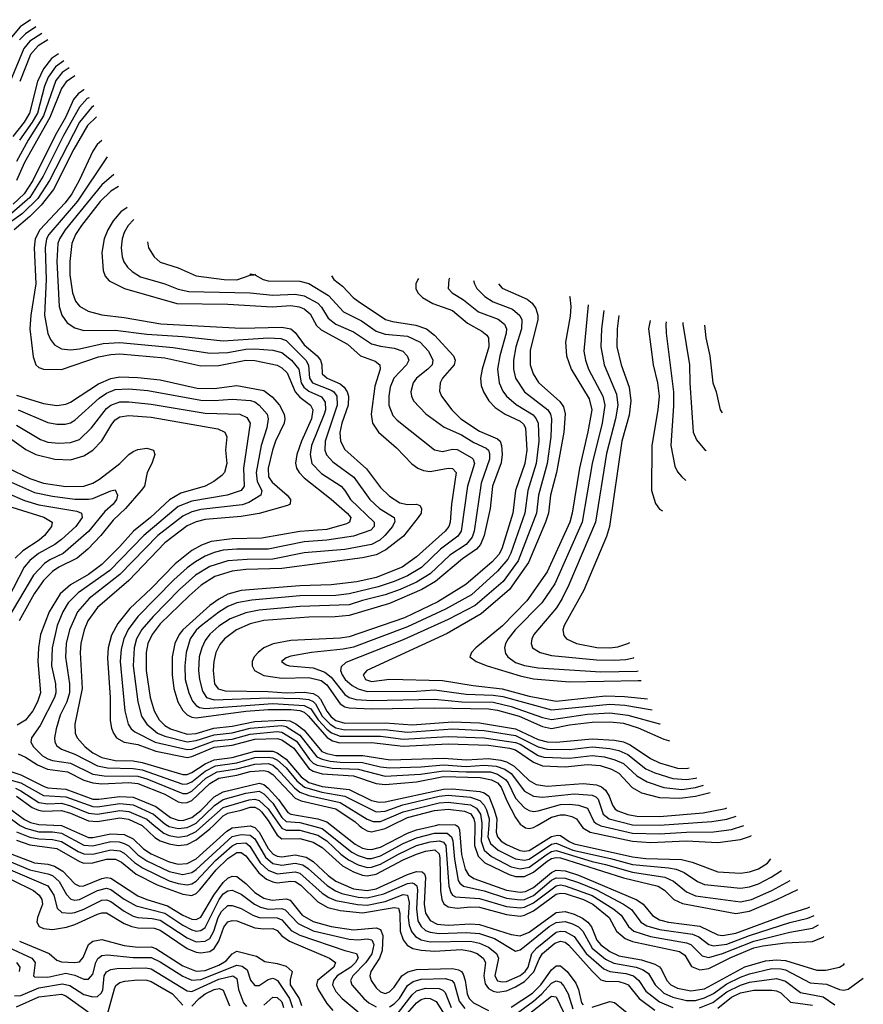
# Model space of a CAD drawing. Header units: inches. Extents: x 501365 to 657855, y 482276 to 547543.
# Tile 903 of 957: x 630905 to 634657, y 509204 to 513586. Entities that reach past the tile are written whole.
import ezdxf

# ---------------------------------------------------------------- set-up
doc = ezdxf.new("R2010")
doc.units = ezdxf.units.IN
doc.header["$MEASUREMENT"] = 0
doc.layers.add('A6530', color=7, linetype='Continuous')
doc.layers.add('A6531', color=7, linetype='Continuous')

msp = doc.modelspace()

# ---------------------------------------------------------------- linework, layer by layer
at = {"layer": 'A6530', "color": 5}
for points, elevation in [([(630907, 510000), (630930, 509987.7), (630990, 509972.2), (631050, 509971.4), (631090, 509964.9), (631190, 509912.6), (631230, 509909.5), (631310, 509928.2), (631346.7, 509926.7), (631370, 509920.2), (631390, 509909.1), (631430, 509869.8), (631470, 509842.8), (631570, 509795.7), (631630, 509781), (631670, 509790), (631690, 509804.2), (631850, 509950.4), (631890, 509959.9), (631930, 509957.2), (631950, 509940.2), (631998.2, 509858.2), (632030, 509831.1), (632070, 509823.2), (632130, 509832.3), (632164.1, 509824.1), (632187.9, 509807.9), (632272, 509732), (632308.9, 509708.9), (632337.8, 509697.8), (632410, 509680.1), (632450, 509677.7), (632524.4, 509695.6), (632630, 509742.3), (632650, 509744.7), (632660.4, 509740.5), (632671, 509731), (632673.9, 509713.9), (632669, 509629), (632675.7, 509575.7), (632690.1, 509550), (632710, 509532.9), (632730, 509524.5), (632770, 509518.7), (632890, 509523.9), (632950, 509519.5), (633016.4, 509496.4), (633110, 509440.7), (633130, 509446.9), (633150, 509460.9), (633259.5, 509550), (633290, 509568.5), (633330, 509572.5), (633362.8, 509562.8), (633389.3, 509549.3), (633409.2, 509530), (633450, 509453.4), (633510, 509404.6), (633547.4, 509387.4), (633646, 509370), (633677.9, 509357.9), (633701, 509341), (633731, 509290), (633770, 509253.9), (633810, 509235.2), (633870, 509220.3), (633910, 509221.4), (633950, 509233.1), (633990, 509252.1), (634050, 509295.6), (634110, 509324.2), (634150, 509339.7), (634250, 509362.9), (634290, 509362.3), (634310, 509357.3), (634419.9, 509300.1), (634493, 509293), (634550.4, 509269.6), (634570, 509266.5), (634590, 509270.7), (634656.6, 509320.2)], 4260), ([(631090.5, 510000), (631210, 509946.3), (631230, 509945.7), (631310, 509963.3), (631370, 509959.8), (631410, 509940.9), (631455.6, 509895.6), (631490, 509873.2), (631570, 509838.6), (631610, 509827.8), (631650, 509830.5), (631690, 509851.8), (631825.4, 509974.6), (631850, 509989.7), (631930, 509998.5), (631950, 509990.3), (631969.7, 509969.7), (632010, 509897.4), (632032.2, 509872.3), (632050, 509862.8), (632070, 509860.6), (632130, 509869.8), (632179, 509859), (632210, 509840), (632276.8, 509776.8), (632310, 509751.8), (632390, 509717.9), (632449.9, 509709.9), (632490, 509717.4), (632630, 509781.2), (632670, 509794.3), (632694.2, 509794.2), (632704.6, 509784.7), (632709.8, 509769.8), (632704.2, 509650), (632709.2, 509610), (632730, 509576.4), (632760.7, 509560.7), (632810, 509555.5), (632910, 509561.6), (632950, 509559.2), (633090, 509514.1), (633130, 509509.2), (633170, 509524.5), (633290, 509612), (633330, 509617.1), (633370, 509605.3), (633407.9, 509587.9), (633431.5, 509570), (633448.3, 509548.3), (633471.6, 509490), (633490, 509468), (633530, 509439.4), (633570, 509420.1), (633670, 509401.3), (633730, 509382.2), (633750.4, 509370.4), (633759.4, 509359.4), (633782.3, 509310), (633800.5, 509290), (633830, 509275.8), (633890, 509264.6), (633950, 509273.6), (634130, 509371), (634222, 509398), (634270, 509401.9), (634310, 509399.3), (634450, 509355.3), (634490, 509356.4), (634550.3, 509369.7), (634570, 509381.9), (634572.6, 509385.5)], 4280), ([(631448.8, 510000), (631450, 509999.4), (631506.4, 509946.4), (631530, 509931.8), (631570, 509917.7), (631610, 509910), (631650, 509914.7), (631690, 509935.4), (631750, 509984.4), (631766, 510000)], 4320), ([(631502.9, 510000), (631545, 509965), (631570, 509955.2), (631610, 509948.5), (631650, 509953.4), (631690, 509973.4), (631719.8, 510000)], 4340), ([(631562, 510000), (631570, 509995.4), (631610, 509986.3), (631650, 509990.2), (631669.2, 510000)], 4360), ([(632023.6, 510000), (632050, 509956.4), (632070, 509940.4), (632150, 509942.5), (632210, 509925.9), (632250, 509902.4), (632340.7, 509820.7), (632390, 509793.1), (632430, 509778.1), (632450, 509775.6), (632490, 509783.5), (632610, 509846.4), (632670, 509872.5), (632710, 509886), (632751, 509891), (632770, 509874), (632773.7, 509853.7), (632776.3, 509710), (632781.7, 509670), (632791.4, 509651.4), (632810, 509638.3), (632850, 509632.2), (632910, 509638.1), (632950, 509635.9), (633070, 509603.2), (633130, 509596.4), (633150, 509600.4), (633190, 509620.1), (633290, 509694.7), (633310, 509699.3), (633330, 509697), (633411.6, 509670), (633453.6, 509650), (633526.4, 509590), (633558.4, 509530), (633597.4, 509497.4), (633630, 509484.1), (633839, 509439), (633862.3, 509422.3), (633892.5, 509372.5), (633930, 509358.1), (633970, 509363.6), (634067.7, 509412.3), (634170, 509455.1), (634210, 509464.6), (634310, 509477.3), (634430, 509483), (634477.5, 509502.5), (634481.4, 509506.1)], 4320), ([(632061.6, 510000), (632070, 509987.9), (632090, 509978.5), (632150, 509978.7), (632230, 509957), (632270, 509930.9), (632332.8, 509872.8), (632367.1, 509847.1), (632410, 509824.5), (632450, 509813.4), (632470, 509814.4), (632510, 509827.2), (632590, 509872.7), (632670, 509910.4), (632730, 509926.8), (632771.9, 509931.9), (632790, 509925.1), (632799.6, 509910), (632813.3, 509730), (632821.8, 509701.8), (632829.5, 509689.5), (632842.4, 509682.4), (632950, 509674.7), (633070, 509639.8), (633130, 509633.7), (633150, 509636.8), (633190, 509655), (633290, 509731.9), (633310, 509735.1), (633330, 509731.9), (633450, 509688.8), (633547.6, 509627.6), (633580.1, 509600.1), (633611.6, 509550), (633635.7, 509530), (633710, 509505.2), (633870, 509478.2), (633890, 509469.7), (633939.5, 509419.5), (633970, 509412.6), (634030, 509430.6), (634170, 509485.7), (634330, 509524.9), (634430, 509542.6), (634457.4, 509557.9)], 4340), ([(632201.1, 510000), (632250, 509987), (632381.7, 509881.7), (632410, 509865.7), (632450, 509853.5), (632470, 509853), (632510, 509864.6), (632610, 509919.3), (632670, 509945.2), (632750, 509965.6), (632806.2, 509966.2), (632825.7, 509950), (632831.5, 509931.5), (632839, 509850), (632854.9, 509754.9), (632862.5, 509742.5), (632879, 509730), (632970, 509708.7), (633070, 509675.9), (633130, 509668.5), (633150, 509671), (633190, 509688.7), (633270, 509756.5), (633290, 509767), (633330, 509765.6), (633390, 509746.7), (633470, 509713), (633590.5, 509650), (633626.1, 509626.1), (633667.8, 509570), (633693.4, 509553.4), (633750, 509536.4), (633896.3, 509516.3), (633924.9, 509504.9), (633969.8, 509469.8), (633990, 509463.7), (634050, 509471.7), (634150, 509509.9), (634330, 509567.5), (634410, 509587), (634438.4, 509599)], 4360), ([(632290.7, 510000), (632396.7, 509916.7), (632430, 509899.4), (632450, 509894.4), (632470, 509893.2), (632510, 509903.2), (632630, 509965.6), (632670, 509980), (632753.5, 510000)], 4380), ([(632415, 510000), (632430, 509987.4), (632450, 509975.7), (632470, 509971.8), (632530, 509987.1), (632556.9, 510000)], 4420), ([(632847.9, 510000), (632855.3, 509995.3), (632860.9, 509980.9), (632869.1, 509870), (632885.4, 509805.4), (632900.7, 509780.7), (632924.6, 509764.6), (633070, 509711.8), (633130, 509703), (633153.8, 509706.2), (633190, 509723.4), (633270, 509791.2), (633290, 509800.3), (633330, 509797.7), (633390, 509779.4), (633649.2, 509669.2), (633677.8, 509650), (633718.7, 509598.7), (633750, 509580.2), (633790, 509569.6), (633930, 509551.3), (634010, 509513), (634030, 509509.6), (634090, 509520.2), (634310, 509602), (634410, 509633.5), (634418.7, 509637.7)], 4380), ([(632928.2, 510000), (632926.9, 509910), (632943.1, 509863.1), (632973.9, 509833.9), (633081, 509781), (633110, 509772.9), (633150, 509772.6), (633190, 509791.7), (633250, 509841.7), (633270, 509852.9), (633290, 509857.8), (633310, 509856.2), (633590, 509766.6), (633744.1, 509730), (633772.5, 509712.5), (633813.3, 509670), (633851.9, 509651.9), (634090, 509607.5), (634150, 509618.5), (634271.9, 509670), (634366, 509714.5)], 4420), ([(632959.9, 510000), (632956.4, 509930), (632970.5, 509890.5), (633002.5, 509862.5), (633090, 509815.7), (633130, 509806.7), (633170, 509814.2), (633250, 509872.3), (633270, 509884.6), (633290, 509888.2), (633450, 509839.6), (633510, 509826.9), (633630, 509791.8), (633774.2, 509770), (633812.6, 509752.6), (633870, 509704.2), (633910, 509686.3), (634110, 509660.3), (634159.8, 509670), (634249.8, 509710.2), (634331.9, 509755.6)], 4440), ([(632990.5, 510000), (632986.2, 509950), (632999.2, 509919.2), (633032.8, 509890), (633110, 509850.7), (633150, 509845.4), (633170, 509849.9), (633270, 509917.1), (633290, 509921.6), (633364.9, 509890), (633532.9, 509852.9), (633630, 509826.4), (633790, 509811.9), (633824.7, 509804.7), (633859.8, 509790), (633918.8, 509750), (633950, 509736.5), (634110, 509721), (634150, 509726.3), (634190, 509740.7), (634247.1, 509770), (634292.6, 509799.2)], 4460), ([(633025.6, 510000), (633024, 509970), (633029.1, 509949.1), (633046.7, 509930), (633070, 509915.2), (633129.2, 509889.2), (633150, 509886.2), (633170, 509889.2), (633270, 509950.4), (633297, 509957), (633310, 509955.5), (633347.9, 509927.9), (633370, 509918.7), (633630, 509860.9), (633690, 509853.5), (633848.4, 509848.4), (633895.9, 509835.9), (634010, 509793.3), (634110, 509786.9), (634150, 509793.9), (634190, 509807.4), (634230, 509832.2), (634245.7, 509851.2)], 4480), ([(633139.6, 510000), (633154.9, 509990), (633170, 509986.9), (633190, 509990.4), (633206.5, 510000)], 4520), ([(633402.5, 510000), (633409.7, 509990), (633441.3, 509970), (633630, 509930.2), (633710, 509924.2), (633870, 509930.8), (634010, 509923.4), (634110, 509937.7), (634150, 509950.9), (634158.7, 509955.7)], 4520), ([(633486.5, 510000), (633490, 509998.5), (633630, 509965.5), (633750, 509962.2), (633869.8, 509969.8), (633990, 509971), (634070, 509981.7), (634124.9, 509999.3)], 4540), ([(630890, 509934.5), (630950, 509914.1), (631070, 509897.2), (631170, 509839.1), (631190, 509832.2), (631230, 509833.8), (631290, 509850.6), (631330.2, 509850.2), (631357.1, 509837.1), (631423.1, 509783.1), (631516.1, 509736.1), (631630, 509694), (631670, 509688.7), (631690, 509697.6), (631706.2, 509713.8), (631777.9, 509802.2), (631830, 509853.1), (631870, 509879.4), (631890, 509880.2), (631910, 509864.5), (631968.4, 509788.4), (632001.6, 509761.6), (632030, 509748.4), (632050, 509745.2), (632110, 509752.7), (632130, 509750), (632154.8, 509734.8), (632230, 509659.9), (632274.7, 509634.7), (632330, 509621.5), (632430, 509610.6), (632570, 509635.5), (632590, 509631.8), (632595.2, 509610), (632597, 509530), (632610.4, 509490.4), (632627.2, 509467.2), (632652.6, 509452.6), (632690, 509444.5), (632750, 509441.2), (632870, 509447.8), (632910, 509441.2), (632938.8, 509430), (632966.5, 509410), (632976.2, 509390), (632968.6, 509330), (632974.9, 509294.9), (632990, 509275), (633010, 509263.1), (633030, 509258.6), (633070, 509264), (633110, 509281.3), (633150, 509306), (633191.7, 509348.2), (633214.8, 509405.2), (633230.4, 509429.6), (633284, 509476), (633310, 509484.8), (633330, 509480.2), (633347, 509467), (633450, 509351.2), (633490, 509313.5), (633510, 509307), (633570, 509305.2), (633597.2, 509297.2), (633610.1, 509290), (633659.2, 509230), (633730, 509177.5)], 4220), ([(630890.8, 509970.8), (630950, 509948), (630990, 509940), (631050, 509937.6), (631090, 509928.1), (631164.1, 509884.1), (631190, 509873.7), (631230, 509872.8), (631310, 509891.2), (631350, 509886.3), (631370, 509876), (631414.9, 509834.9), (631450.9, 509810.9), (631570, 509753.7), (631610, 509741.6), (631650, 509735.8), (631670, 509739.6), (631690, 509751.9), (631775.8, 509844.2), (631850, 509909.8), (631870, 509920), (631910, 509922.7), (631927.9, 509908), (631974.3, 509834.3), (632010, 509800.6), (632050, 509785.1), (632130, 509793.2), (632150, 509787.3), (632250, 509698.7), (632279.2, 509679.2), (632310, 509665.9), (632407.6, 509647.6), (632450, 509645.9), (632530, 509662.2), (632610, 509692.8), (632629.7, 509689.7), (632636.4, 509656.4), (632632.1, 509590), (632636.1, 509556.1), (632647.8, 509527.8), (632665.7, 509505.7), (632690.6, 509490.6), (632730, 509482.1), (632910, 509485), (632950, 509476.3), (632990, 509458.4), (633025.6, 509430), (633034.5, 509410), (633017.6, 509330), (633030, 509309.2), (633050, 509304), (633070, 509305.5), (633130, 509331.9), (633152.7, 509350), (633165.7, 509370), (633182.8, 509430), (633204.1, 509455.9), (633290, 509524.8), (633310, 509529.2), (633330, 509527.3), (633370, 509505.1), (633424.1, 509430), (633502.1, 509362.1), (633530, 509350.7), (633600.8, 509340.8), (633635, 509330), (633658.8, 509310), (633690, 509262.9), (633750, 509215), (633810.1, 509190)], 4240), ([(630790, 509868.9), (630950, 509801.7), (631030, 509784.7), (631050, 509776.6), (631080.4, 509750), (631112.3, 509692.3), (631132.3, 509672.3), (631150, 509667.7), (631170, 509670.1), (631250, 509710), (631290, 509720.4), (631310, 509715.1), (631370, 509672.2), (631422.1, 509642.1), (631549.6, 509609.6), (631630, 509555.9), (631670, 509535.1), (631690, 509530.1), (631710, 509531.8), (631730, 509545.2), (631791.1, 509670), (631810, 509695.3), (631830, 509709.1), (631850, 509711.3), (631890, 509694.8), (631949.2, 509649.2), (631975.6, 509635.6), (632010, 509627.6), (632070, 509630.7), (632085.1, 509625.1), (632143, 509563), (632210, 509531.5), (632370, 509494.4), (632410, 509491), (632450, 509494.7), (632470.8, 509490.8), (632479, 509470), (632470.7, 509429.3), (632443.9, 509390), (632386.2, 509330), (632376, 509310), (632381.4, 509290), (632435.5, 509230), (632457.1, 509210), (632490, 509193.4)], 4160), ([(630870, 509872.3), (630970, 509834.2), (631030, 509827.5), (631058.8, 509818.8), (631095.9, 509795.9), (631150, 509739.5), (631170, 509729.8), (631190, 509730.9), (631270, 509764.2), (631290, 509767.7), (631310, 509764.9), (631430, 509687.2), (631470, 509670), (631562.4, 509642.4), (631630, 509600.5), (631670, 509583), (631690, 509582.1), (631710, 509591.7), (631768.1, 509690), (631810, 509746.4), (631830, 509765.1), (631850, 509774.8), (631870, 509773.2), (631910, 509741.7), (631950, 509702.1), (631990, 509676), (632027.6, 509667.6), (632090, 509673.5), (632107.3, 509667.3), (632161.2, 509601.2), (632210, 509572.4), (632290, 509550.6), (632390, 509535.5), (632490, 509544.1), (632510, 509536.9), (632519.5, 509510), (632516.8, 509443.2), (632505.4, 509410), (632465.7, 509350), (632461.8, 509330), (632468.2, 509310), (632490, 509277.7), (632510, 509259.6), (632530, 509252.6), (632550, 509259.1), (632570, 509280.4), (632604, 509330), (632631.1, 509348.9), (632670, 509358.4), (632830, 509363.6), (632856.9, 509356.9), (632869.4, 509349.4), (632877.5, 509337.5), (632886.3, 509310), (632894.7, 509250), (632903.7, 509230), (632922.8, 509210), (632990, 509175.9)], 4180), ([(630810, 509824.5), (631030, 509730.7), (631056.1, 509690), (631072, 509632), (631092.5, 509612.5), (631129.5, 509609.5), (631150, 509612.7), (631190, 509626.7), (631270, 509667), (631290, 509668.4), (631310, 509660.8), (631370, 509617.8), (631410, 509596.4), (631430, 509590), (631494.3, 509585.7), (631530, 509577.9), (631650, 509499.3), (631690, 509482.4), (631730, 509484.3), (631750, 509497.5), (631767.9, 509530), (631787.4, 509590), (631802.4, 509617.6), (631830, 509643.2), (631850, 509644.3), (631890, 509631), (631940.9, 509600.9), (631970, 509589.6), (632050, 509588.9), (632070, 509579.9), (632112.4, 509532.4), (632150, 509511.9), (632350, 509443.7), (632402.2, 509430), (632410.7, 509410.7), (632398.4, 509390), (632377.7, 509370), (632316.5, 509330), (632299.9, 509310), (632296, 509290), (632310, 509261), (632339.1, 509230), (632410.3, 509170.3)], 4140), ([(630870, 509758.1), (630966.7, 509710), (630991.2, 509690), (631002.9, 509670), (631005.7, 509650), (630983.5, 509590), (630980.9, 509570), (630990.9, 509550.9), (631010, 509540.7), (631050, 509537.6), (631113, 509547), (631150, 509559.1), (631250, 509605.5), (631270, 509611.7), (631290, 509610.9), (631370, 509563.4), (631403.5, 509550), (631430, 509544.3), (631503.3, 509543.3), (631530, 509534.1), (631650, 509452.7), (631690, 509435.6), (631710, 509432.4), (631750, 509438.9), (631770, 509451.8), (631790, 509485.2), (631813.3, 509546.7), (631830, 509571.3), (631850, 509577.4), (631870, 509575.6), (631950, 509544.5), (631990, 509539.8), (632030, 509541.8), (632050, 509532.1), (632070, 509509.1), (632104.4, 509484.4), (632282.8, 509410), (632309.2, 509390), (632301.9, 509370), (632229, 509310), (632224.2, 509290), (632231.4, 509270), (632270, 509207.3), (632297.1, 509177.1)], 4120), ([(630904.3, 509484.3), (631036.3, 509430), (631070, 509400.1), (631090, 509392.9), (631150.2, 509389.8), (631170, 509393.5), (631187.5, 509412.5), (631210, 509470.5), (631230, 509485.3), (631270, 509491.9), (631370, 509465.2), (631430, 509458.6), (631490, 509459.3), (631510, 509453), (631630, 509375.9), (631690, 509351.3), (631730, 509354.7), (631790, 509377.9), (631822.6, 509397.4), (631850, 509428.2), (631870, 509440.8), (631957.7, 509417.7), (631995.1, 509395.1), (632050, 509386), (632090, 509373.3), (632116.3, 509350), (632107, 509313), (632107.1, 509290), (632146.9, 509230), (632158, 509198)], 4080), ([(630856.4, 509456.4), (630958.9, 509410), (630973.9, 509390), (630965.9, 509330), (630970, 509326.9), (631030, 509325), (631110, 509342.4), (631150, 509334.2), (631190, 509316.3), (631210, 509315.2), (631230, 509338.4), (631242.8, 509390), (631251.7, 509408.3), (631270, 509420.9), (631295.2, 509424.8), (631410, 509412.9), (631490, 509412.9), (631530, 509393.3), (631630, 509329.3), (631670, 509311.2), (631710, 509314.9), (631870, 509378.5), (631894.2, 509374.2), (631916.7, 509356.7), (631931.2, 509311.2), (631950, 509288), (631970, 509287.5), (632010, 509314.7), (632030, 509320.8), (632037.7, 509317.7), (632050.7, 509310.7), (632104.2, 509230), (632117.8, 509190)], 4060), ([(630882.1, 509242.1), (630910, 509242.5), (630990, 509276.9), (631095.2, 509295.2), (631128.4, 509288.4), (631190, 509248.2), (631230, 509237.3), (631250, 509239.2), (631266.9, 509253.1), (631273.7, 509266.3), (631279.7, 509330), (631290, 509349.1), (631310, 509359.2), (631336.5, 509363.5), (631465.7, 509365.7), (631490, 509361.7), (631650, 509264.6), (631670, 509261.2), (631790, 509315.6), (631852.4, 509330), (631870, 509318.3), (631878.4, 509270), (631900.3, 509210), (631914, 509194)], 4040), ([(630890, 509390), (630905.2, 509370), (630902.6, 509350)], 4040), ([(633090, 509191.9), (633185.8, 509254.2), (633222, 509290), (633270, 509357.9), (633290, 509374.6), (633310, 509374.9), (633339.2, 509350), (633377.8, 509297.8), (633390.3, 509270), (633403.5, 509210), (633410, 509201.3)], 4180), ([(632550, 509193), (632570, 509205.4), (632593.5, 509230), (632630, 509287.7), (632653.9, 509306.1), (632690, 509316.1), (632798.4, 509318.4), (632827, 509310), (632837.6, 509297.6), (632858.7, 509218.7), (632885.1, 509185.1)], 4160), ([(633928.8, 509188.8), (633987.6, 509212.4), (634050, 509260.1), (634110, 509289.5), (634150, 509301.9), (634270, 509318.2), (634310, 509307.2), (634377.3, 509257.3), (634477.6, 509237.6), (634530, 509201.7)], 4240), ([(631275.2, 509090), (631326.4, 509273.6), (631332.6, 509287.4), (631350, 509300.9), (631372.3, 509307.7), (631430, 509313.5), (631470, 509311.5), (631490, 509304.8), (631584.1, 509250), (631630, 509200.5)], 4020), ([(631670, 509195.4), (631702.8, 509230), (631730, 509251), (631770, 509270.4), (631793.7, 509273.7), (631810, 509267.1), (631837.7, 509197.7)], 4020), ([(632590, 509167.7), (632650, 509245.8), (632670, 509263.6), (632710, 509275.5), (632770, 509274), (632787.3, 509267.3), (632797.1, 509257.1), (632823.7, 509190)], 4140), ([(633090, 509146), (633190, 509217.6), (633227.1, 509250), (633270, 509298.4), (633290, 509308.2), (633310, 509302.8), (633325.4, 509285.4), (633344.4, 509250), (633364.3, 509184.3)], 4160), ([(630890, 509193.3), (630990, 509237.2), (631090, 509249.3), (631110, 509242.1), (631209.7, 509170)], 4020), ([(631990, 509199.7), (632030, 509235.8), (632050, 509235), (632070, 509215.3), (632078.5, 509190)], 4040), ([(632590, 509119.3), (632670, 509210.9), (632690, 509225.4), (632710, 509231), (632730, 509230.3), (632756.3, 509216.3), (632795.5, 509155.5)], 4120), ([(633090, 509099.2), (633270, 509239.9), (633290, 509237.1), (633338.5, 509138.5)], 4140), ([(634010, 509187.2), (634070, 509236.3), (634110, 509254.8), (634170, 509267.5), (634250, 509267.3), (634270, 509264.5), (634290, 509254.7), (634332.9, 509212.9), (634430, 509200.6)], 4220), ([(633450, 509191.7), (633530, 509216.6), (633550, 509211.7), (633670, 509113.7)], 4180)]:
    msp.add_lwpolyline(points, dxfattribs=dict(at, elevation=elevation))
at = {"layer": 'A6531', "color": 5}
for points, elevation in [([(630952.1, 513585.6), (630906.9, 513553.1), (630860.5, 513499.5)], 4220), ([(631003.3, 513524), (630950, 513490.2), (630923, 513457), (630862.8, 513310)], 4260), ([(630976, 513553.1), (630930, 513522.3), (630903.8, 513496.2)], 4240), ([(631029.2, 513495.6), (630986.6, 513470), (630952.9, 513430), (630904.7, 513310)], 4280), ([(631077.9, 513433.6), (631046.5, 513413.5), (631010, 513367.4), (630983.3, 513310), (630948.7, 513170), (630925, 513130), (630873.5, 513066.5)], 4320), ([(631101.7, 513402.1), (631064.3, 513375.7), (631031.3, 513330), (631015.4, 513290), (630983.5, 513170), (630960.6, 513130), (630903.6, 513050)], 4340), ([(631124, 513371.3), (631093, 513350), (631065.7, 513314.3), (631010, 513157.4), (630942.4, 513050), (630890, 512954)], 4360), ([(631149.2, 513336.4), (631110.8, 513309.2), (631090, 513280.1), (631038.2, 513150), (630925.4, 512950), (630889.8, 512870.2)], 4380), ([(631191.4, 513273.6), (631190, 513273.2), (631164.7, 513255.3), (631143.5, 513230), (631108.2, 513150), (631062.4, 513070), (630962.9, 512870), (630924.6, 512810), (630876, 512764)], 4420), ([(631214.1, 513238), (631205.3, 513234.7), (631170, 513196.6), (631099.8, 513070), (631009.1, 512890), (630950, 512794.5), (630870, 512724.5)], 4440), ([(631234.8, 513201.8), (631224.6, 513195.4), (631170.5, 513130), (631036.6, 512870), (630985.7, 512790), (630916.9, 512723.1), (630814.7, 512650)], 4460), ([(631245.8, 513153.4), (631205.6, 513114.4), (631145.3, 513010), (631055.7, 512830), (631000.2, 512759.8), (630950, 512709.5), (630880.7, 512650)], 4480), ([(631269.6, 513048), (631249.1, 513030), (631230, 512999.9), (631169.9, 512870.1), (631137.1, 512810), (631107.3, 512770), (630993.9, 512650), (630972.8, 512610), (630968.9, 512570), (630976.9, 512410), (630954.2, 512270), (630950.1, 512209.9), (630964.9, 512084.9), (630977, 512050), (630990, 512038.1), (631010, 512030.1), (631090, 512029.3), (631255.2, 512084.8), (631310, 512095.9), (631350, 512098.1), (631550, 512080.3), (631710, 512045.3), (631790, 512047), (631911, 512071), (631950, 512068.6), (632050, 512048), (632070, 512036.1), (632093.6, 512013.6), (632129.5, 511930), (632150, 511906.5), (632198.4, 511870), (632208.1, 511850), (632202.2, 511810), (632157.4, 511710), (632136.7, 511650), (632131.4, 511611.4), (632135.7, 511590), (632147.6, 511570), (632170, 511546.8), (632290, 511452.5), (632361.3, 511390), (632377.9, 511370), (632371.6, 511350), (632358, 511341.9), (632270, 511316.3), (632150, 511308.6), (631982.3, 511277.7), (631850, 511275.2), (631756.8, 511263.2), (631712.9, 511247.1), (631670, 511223.4), (631595.9, 511164.1), (631490, 511054.6), (631394.4, 510965.6), (631341, 510899), (631313.7, 510846.3), (631298.6, 510790), (631295.9, 510744.1), (631306.6, 510570), (631307, 510467), (631312.3, 510432.3), (631321.2, 510410), (631334.6, 510390), (631369.3, 510370), (631430, 510360.1), (631510, 510331.1), (631650, 510302.2), (631670, 510306.5), (631770, 510348.2), (631850, 510356.5), (631950, 510383.6), (632050, 510387.5), (632070, 510381.1), (632124.4, 510344.4), (632190, 510254.1), (632210, 510241.6), (632250, 510229.6), (632390, 510221.3), (632490, 510187.2), (632530, 510181.9), (632670, 510194), (632790, 510217.9), (632952.6, 510212.6), (633003.2, 510203.2), (633029.4, 510189.4), (633045.8, 510170), (633070.5, 510110), (633110, 510035.6), (633130, 510006.3), (633139.6, 510000)], 4520), ([(631293.5, 512974.9), (631161.8, 512778.2), (631034.8, 512630), (631024.5, 512610), (631017.3, 512570), (631022.4, 512430), (631015.3, 512270), (631029.7, 512189.7), (631041.9, 512161.9), (631058.9, 512138.9), (631090, 512121.2), (631130, 512116.8), (631170, 512120.8), (631275.3, 512144.7), (631350, 512149.5), (631586.5, 512126.5), (631750, 512101.4), (631830, 512104), (631910, 512118.7), (631950, 512121.3), (632030, 512115.4), (632070, 512104.5), (632113.2, 512070), (632146, 512030), (632156.2, 511970), (632168.4, 511950), (632190, 511933.1), (632246.7, 511906.7), (632263.3, 511883.3), (632264.4, 511850), (632259.1, 511830), (632202.5, 511690), (632196.5, 511650), (632204.1, 511610), (632246.3, 511566.3), (632333.8, 511510), (632351, 511491), (632376.6, 511450), (632480.7, 511350), (632481.9, 511330), (632466.2, 511313.8), (632390, 511287.7), (632270, 511269), (632170, 511261.7), (632010, 511230), (631870, 511229.5), (631810, 511224.5), (631770, 511214.9), (631730, 511198.3), (631686.3, 511173.6), (631650, 511146.4), (631590, 511092.3), (631430.4, 510929.6), (631387.8, 510872.2), (631368.3, 510830), (631356.3, 510783.7), (631352.1, 510730), (631372.7, 510510), (631387.2, 510450), (631399.9, 510430), (631416.7, 510416.7), (631507.7, 510370), (631650, 510337.3), (631670, 510339.6), (631770, 510375.8), (631850, 510383.7), (631930, 510406.3), (632050, 510417.8), (632070, 510415.4), (632135.5, 510375.5), (632193.4, 510293.4), (632210, 510277.4), (632228.3, 510268.3), (632295.1, 510255.1), (632410.6, 510250.6), (632530, 510219.5), (632687.6, 510227.6), (632790, 510243.7), (632890, 510237.9), (632998, 510238), (633030, 510228.5), (633064.7, 510204.7), (633076.6, 510190), (633110, 510121.3), (633150, 510078.4), (633170, 510066.1), (633190, 510062.2), (633210, 510064.8), (633310, 510092.5), (633350, 510095), (633390.5, 510090.5), (633430, 510076.6), (633458.2, 510018.2), (633468.2, 510008.2), (633486.5, 510000)], 4540), ([(631323.1, 512897.2), (631270, 512851.4), (631106.4, 512650), (631081.6, 512610), (631074.3, 512590), (631069.5, 512510), (631080.9, 512310), (631091.6, 512270), (631116.1, 512236.1), (631150, 512213.9), (631190, 512202.3), (631330, 512203.6), (631470, 512186.7), (631630, 512176.3), (631810, 512157), (632009.8, 512169.8), (632066.8, 512166.8), (632090, 512158.1), (632177.9, 512070), (632188.9, 512048.9), (632194.1, 511990), (632207.6, 511970), (632290, 511937.1), (632301.2, 511930), (632315.7, 511910), (632316.7, 511870), (632263.3, 511710), (632261.6, 511670), (632268.7, 511648.7), (632297.4, 511617.4), (632390.5, 511550.5), (632461.9, 511450), (632504.5, 511410), (632569.6, 511370), (632572.6, 511352.6), (632563, 511330), (632528.9, 511290), (632506.8, 511270), (632469.2, 511250), (632350, 511228.5), (632170, 511213.2), (632030, 511185.6), (631915.9, 511184.1), (631830, 511177), (631750, 511152.7), (631687, 511113), (631615.2, 511050), (631498, 510930), (631448.4, 510871.6), (631424.6, 510830), (631413.6, 510790), (631409.8, 510710), (631429.8, 510549.8), (631446.3, 510486.3), (631469.7, 510450), (631518.1, 510410), (631550, 510397.3), (631650, 510372.1), (631690, 510377.5), (631770, 510403.9), (631850, 510412.2), (631930, 510432.9), (632070, 510444.3), (632090, 510440.6), (632150, 510402.4), (632226, 510306), (632250, 510294.2), (632286.2, 510286.2), (632330, 510281.4), (632430, 510280.4), (632510, 510260.6), (632550, 510256), (632690, 510260.7), (632790, 510270.3), (632890, 510262.2), (632970, 510268.8), (633024, 510264), (633062.4, 510250), (633090, 510231), (633150, 510152.5), (633190, 510130.6), (633230, 510125.3), (633370, 510140.5), (633450, 510134.6), (633467.1, 510127.1), (633476.8, 510116.8), (633499.7, 510050), (633526.9, 510030), (633630, 510002.6), (633750, 510000.6), (633983.1, 510016.9), (634050, 510027.8), (634090.8, 510041.1)], 4560), ([(631344.6, 512843.1), (631310, 512822.2), (631263.2, 512776.8), (631179.3, 512670), (631152.5, 512630), (631136, 512590), (631127, 512510), (631127.9, 512450), (631139.7, 512370), (631153.6, 512333.6), (631170.7, 512310.7), (631209.1, 512289.1), (631270, 512272), (631370, 512260.7), (631532.3, 512232.3), (631890, 512212.2), (632070, 512218), (632110, 512209.4), (632130, 512193.1), (632170, 512139.1), (632227.5, 512090), (632243.2, 512070), (632248.7, 512050), (632249.8, 512009.8), (632272.8, 511990), (632330, 511965.9), (632347.8, 511950), (632360.6, 511930), (632367, 511910), (632365.6, 511870), (632336.8, 511790), (632329.1, 511749.1), (632331.3, 511710), (632350, 511673.6), (632447.4, 511587.4), (632510, 511504.2), (632550, 511464.7), (632595.6, 511435.6), (632630, 511427.8), (632670, 511429.6), (632683.7, 511423.7), (632692.1, 511410), (632689.6, 511390), (632677.3, 511370), (632612.1, 511287.9), (632533.6, 511226.4), (632490, 511204.6), (632430, 511190.2), (632070, 511144), (631910, 511139.4), (631850, 511131.8), (631772.8, 511107.2), (631711.3, 511068.7), (631657.7, 511022.3), (631530, 510896.5), (631493.9, 510850), (631475, 510810), (631466.7, 510770), (631466.7, 510690), (631485.1, 510570), (631502.1, 510510), (631524.4, 510470), (631550, 510444.3), (631575.8, 510430), (631650, 510406.9), (631689.5, 510409.4), (631767.5, 510432.5), (631850, 510441.7), (631950, 510461.8), (632070, 510468.3), (632105.8, 510465.8), (632132.8, 510452.8), (632170, 510424.4), (632248.8, 510328.8), (632270, 510319.4), (632310, 510311.3), (632431.4, 510311.4), (632551.9, 510291.9), (632790, 510299.6), (632891.3, 510291.4), (632990, 510297.5), (633044.4, 510290), (633070, 510282.4), (633103.8, 510263.8), (633170, 510199.5), (633202, 510182), (633250, 510174.3), (633410, 510187.2), (633470, 510180.3), (633491.8, 510171.8), (633510, 510156.6), (633525.8, 510130), (633540.6, 510090), (633553.1, 510073.1), (633565.3, 510065.3), (633608.8, 510048.8), (633650, 510041.3), (633750, 510039.3), (633944.1, 510055.9), (634044, 510076), (634049.1, 510078.2)], 4580), ([(631382.7, 512749.7), (631354.8, 512730), (631320.1, 512690), (631296.6, 512650), (631280.1, 512610), (631269.7, 512550), (631276.3, 512470), (631284.9, 512444.9), (631303.2, 512423.2), (631371.2, 512390), (631603.3, 512323.3), (631830, 512320.4), (632028.1, 512308.1), (632110, 512313.3), (632147.7, 512307.7), (632170, 512299), (632197.2, 512277.2), (632225.4, 512225.4), (632245.1, 512205.1), (632362.1, 512142.1), (632420.2, 512090), (632485.3, 512065.3), (632506, 512050), (632508.3, 512030), (632484.8, 511955.2), (632467.7, 511830), (632473.4, 511790), (632500.1, 511750), (632580.2, 511680.2), (632649, 511609), (632674.7, 511590), (632699.9, 511579.9), (632730, 511575.4), (632809.6, 511589.6), (632829.1, 511589.1), (632846, 511570), (632824.9, 511430), (632819.5, 511350), (632812.6, 511330), (632796.6, 511310), (632670, 511195.4), (632606.1, 511150), (632490, 511102.8), (632403.9, 511083.9), (632290, 511071.2), (632150, 511065.9), (631890, 511046.2), (631830, 511029.4), (631790, 511007.4), (631750, 510978.1), (631630.9, 510870), (631614.5, 510850), (631594.8, 510810), (631582.9, 510750), (631582.7, 510670), (631590.4, 510610), (631608.1, 510550), (631630, 510512.1), (631650, 510492.6), (631670, 510481.7), (631690, 510479), (631910, 510508.3), (632010, 510516.6), (632110, 510515.6), (632150.9, 510510.9), (632170, 510503.4), (632188.3, 510488.3), (632271.8, 510391.8), (632296, 510376), (632328.2, 510368.2), (632470, 510369.3), (632610, 510352.9), (632810, 510363.1), (632990, 510356.5), (633083.7, 510343.7), (633110, 510335.9), (633190, 510281.2), (633230, 510264.8), (633330, 510260.2), (633430, 510270.8), (633486.4, 510266.4), (633537.2, 510250), (633570, 510232.4), (633629.2, 510169.3), (633670, 510145.7), (633750, 510123.9), (633840.7, 510120.7), (633910, 510129.8), (633975.8, 510146.4)], 4620), ([(631411.9, 512696.1), (631387.4, 512670), (631370, 512638.8), (631360.8, 512610), (631356.6, 512570), (631361, 512530), (631368, 512508), (631383.9, 512483.9), (631404.8, 512464.8), (631442, 512442), (631550.3, 512410.3), (631610, 512386.4), (631656.6, 512376.6), (631930, 512369.5), (632030, 512359.1), (632130, 512363.7), (632170, 512356.3), (632230, 512324.4), (632246.3, 512306.3), (632276.9, 512256.9), (632310, 512231.4), (632390, 512196.4), (632470, 512143.5), (632510, 512132.1), (632570, 512123.8), (632608.4, 512110), (632628.1, 512090), (632635.3, 512070), (632625.7, 512050), (632568.9, 511990), (632552, 511950), (632546.1, 511910), (632546.7, 511870), (632564.3, 511824.3), (632583.6, 511803.6), (632750, 511671.5), (632784.5, 511664.5), (632830, 511674.1), (632850, 511672.7), (632915.7, 511635.6), (632922.2, 511630), (632926.9, 511610), (632896.9, 511510), (632868.7, 511310), (632852.7, 511287.3), (632776.3, 511230), (632691.8, 511148.2), (632630, 511110.2), (632570, 511085.8), (632498.8, 511061.2), (632370, 511030.4), (632310, 511023.7), (632150, 511022.2), (631937.2, 511002.8), (631870, 510990.2), (631830, 510973.8), (631790, 510949), (631713.6, 510890), (631690, 510868.3), (631663.1, 510830), (631645, 510770), (631638.5, 510710), (631641.3, 510650), (631656.6, 510590), (631673.6, 510553.6), (631690, 510533.8), (631704.7, 510524.7), (631730, 510519.7), (632030, 510542.8), (632170, 510534.4), (632199, 510519), (632231.4, 510470), (632270, 510429), (632291.9, 510411.9), (632330, 510398), (632510, 510397.2), (632610, 510383.5), (632810, 510395.8), (632970, 510389.7), (633110, 510369.4), (633130, 510361.3), (633210, 510311.4), (633236.4, 510303.6), (633350, 510299.9), (633450, 510310.6), (633504.9, 510304.9), (633552, 510292), (633590, 510275.5), (633650, 510220.9), (633694.7, 510194.7), (633770, 510168.1), (633850, 510160.6), (633910, 510168.7), (633945.8, 510179.2)], 4640), ([(631472.5, 512597.4), (631477.7, 512570), (631502, 512530), (631530, 512506.4), (631610, 512480.7), (631690, 512446.4), (631814, 512430), (631870, 512428.7), (631930, 512448.4), (631948, 512450), (631930, 512453.3), (631927.8, 512455.1)], 4660), ([(631953.3, 512452.9), (631950.4, 512450), (631987.4, 512430), (632010, 512423.7), (632150, 512422.4), (632190, 512412.3), (632278.6, 512358.6), (632345.2, 512285.2), (632425.4, 512245.4), (632490, 512199.9), (632530, 512186.3), (632630, 512177.6), (632685.4, 512150), (632722.7, 512110), (632742.6, 512070), (632738.8, 512050), (632720.1, 512030), (632668.9, 511990), (632654.6, 511970), (632644.3, 511930), (632647.3, 511910), (632656.6, 511890), (632711.6, 511831.6), (632792, 511772), (632870, 511737.6), (632923.9, 511703.9), (632978.8, 511678.8), (632990.1, 511670), (632994.8, 511654.8), (632994.1, 511630), (632956.9, 511523.1), (632925.6, 511310), (632917.2, 511282.8), (632890, 511250.6), (632817.8, 511202.2), (632730, 511119.9), (632670, 511083.2), (632596.2, 511050), (632530, 511026.1), (632430, 511001.4), (632370, 510981), (632150, 510974), (631970, 510957.9), (631910, 510946.1), (631841.2, 510918.8), (631790, 510886.5), (631750, 510850.7), (631730, 510823), (631714.3, 510790), (631703.2, 510750), (631699.4, 510690), (631704.1, 510650), (631717.7, 510597.7), (631735.2, 510570), (631770, 510558.7), (632011.9, 510568.1), (632150, 510565), (632190, 510559.7), (632210, 510551.3), (632220.8, 510540.8), (632250, 510486.1), (632284.9, 510450), (632310, 510434.5), (632350, 510424.9), (632526.5, 510426.5), (632630, 510415.1), (632830, 510429.4), (632970, 510422.6), (633110, 510400.2), (633210, 510349.1), (633250, 510339.1), (633350, 510338.4), (633450, 510349.1), (633530, 510342.3), (633570, 510333.2), (633610, 510315.9), (633690, 510252.6), (633730, 510233.5), (633810, 510208.8), (633870, 510204.8), (633910, 510210.3), (633915.7, 510212.1)], 4660), ([(632290.7, 512446.1), (632302, 512430), (632339.9, 512399.9), (632387.1, 512350), (632410, 512332.7), (632531.1, 512251.1), (632562.4, 512242.4), (632666.4, 512226.4), (632713.8, 512210), (632750, 512182.4), (632834.1, 512090), (632840.8, 512070), (632836.9, 512050), (632785.8, 511990), (632775, 511970), (632772.1, 511932.1), (632780.7, 511910), (632826.2, 511850), (632866.9, 511810), (632950, 511754.7), (633030, 511719.9), (633041.2, 511710), (633048.2, 511690), (633050.1, 511650), (633046, 511614), (633007.2, 511510), (632996.5, 511410), (632971, 511290), (632954.1, 511250), (632936.8, 511230), (632874, 511186), (632754, 511086), (632692.9, 511050), (632550, 510987.7), (632370, 510934.7), (632308.2, 510928.2), (632190, 510927.4), (631990, 510911.4), (631930, 510897.5), (631869.2, 510870.8), (631815, 510830), (631795, 510805), (631777.3, 510770), (631767.7, 510730), (631764.4, 510690), (631771.8, 510630), (631787.5, 510607.5), (631818.6, 510598.6), (632010, 510595.9), (632090, 510590.3), (632170, 510592.5), (632210, 510586.6), (632230, 510575.8), (632242.2, 510562.2), (632270, 510507.8), (632290, 510483), (632310, 510467.3), (632350, 510455), (632530, 510456.9), (632650, 510447.9), (632830, 510461), (632950, 510457.1), (633110, 510430.2), (633210, 510382.7), (633250, 510372), (633290, 510371), (633450, 510386), (633550, 510380.2), (633590, 510371.6), (633619.2, 510359.2), (633710, 510297.2), (633750, 510278.9), (633830, 510255.3), (633870, 510253.2), (633881.5, 510256.3)], 4680), ([(632678.7, 512433.3), (632675.9, 512430), (632666.5, 512410), (632666.5, 512390), (632675.9, 512370), (632696.5, 512350), (632742.7, 512322.7), (632830, 512290.8), (632895.6, 512235.6), (632960.2, 512200.2), (632982.3, 512182.3), (632990.1, 512170), (632991.4, 512130), (632961.1, 512030), (632954.8, 511990), (632957.6, 511957.6), (632966.9, 511930), (632991.5, 511890), (633019.9, 511859.9), (633063.9, 511830), (633130, 511798.3), (633145.2, 511785.2), (633154.4, 511770), (633160.3, 511670), (633151.8, 511610), (633109.4, 511490.6), (633098.3, 511390), (633048.4, 511231.6), (633034.9, 511205.1), (633006.4, 511173.6), (632888.3, 511071.7), (632764.3, 510995.7), (632616.2, 510923.9), (632370, 510839.7), (632330, 510833.9), (632110, 510823.1), (632031.4, 510808.6), (631990.9, 510790), (631965.3, 510770), (631947.9, 510750), (631939.3, 510730), (631938.9, 510710), (631949.5, 510690), (631990, 510667.1), (632070, 510655.7), (632190, 510658.2), (632245.1, 510645.1), (632270, 510625.5), (632330, 510541.1), (632350, 510527.8), (632370, 510523), (632470, 510518.9), (632750, 510523.6), (632990, 510518.9), (633030, 510512.7), (633126.2, 510486.2), (633230, 510440.1), (633270, 510431.5), (633350, 510448.3), (633450, 510459), (633530, 510461.6), (633590, 510455.7), (633654.8, 510434.8), (633770, 510384), (633790, 510377.3), (633794.5, 510377.1)], 4720), ([(632816, 512435.7), (632813.3, 512430), (632810.9, 512390), (632827.6, 512370), (632878.6, 512338.5), (632945.7, 512285.7), (633032.2, 512252.2), (633061.1, 512230), (633069.3, 512210), (633068.7, 512190), (633040.1, 512090), (633030.1, 512030), (633036.5, 511970), (633052.7, 511932.7), (633070, 511909.6), (633112.9, 511872.9), (633187.6, 511827.6), (633202.2, 511810), (633210.4, 511790), (633213.6, 511710), (633202, 511610), (633164.2, 511490), (633150.8, 511390), (633089.2, 511210.9), (633075.2, 511184.8), (633030, 511131.3), (632913.9, 511026.1), (632797.9, 510962.1), (632630, 510884.3), (632390, 510793.6), (632343.7, 510783.7), (632203, 510770), (632110, 510752.7), (632090, 510745.6), (632069.2, 510730), (632090, 510714.4), (632104, 510710), (632210, 510700.9), (632262.2, 510682.2), (632290, 510659.8), (632350, 510582.9), (632370, 510569.3), (632400.8, 510560.8), (632470, 510555.7), (632750, 510561.9), (632870.4, 510550.4), (633010, 510548.5), (633090, 510529.7), (633230, 510479.9), (633270, 510470.9), (633430, 510495.1), (633530, 510501.4), (633610, 510491.3), (633750, 510452.5), (633752.8, 510452.1)], 4740), ([(632923.3, 512425.2), (632926.8, 512410), (632938.4, 512390), (632973.5, 512353.5), (633009.8, 512329.8), (633096.7, 512296.7), (633128.9, 512268.9), (633137.4, 512250), (633136.8, 512210), (633111.3, 512130), (633100.9, 512070), (633101, 512030), (633110, 511990.3), (633150.1, 511930), (633253.6, 511850), (633265.5, 511830), (633270.1, 511810), (633267.6, 511730), (633250.8, 511610), (633212.7, 511470), (633203.7, 511390), (633121.9, 511178.1), (633054.7, 511085.3), (632930, 510978.5), (632810, 510916), (632610, 510825.5), (632354.7, 510725.3), (632333.9, 510706.1), (632332, 510690), (632339, 510670), (632351.9, 510650), (632383.3, 510623.3), (632410, 510607.2), (632450, 510596.3), (632670, 510598), (632750, 510603.2), (632890, 510584.4), (633010, 510580.3), (633053.4, 510573.4), (633270, 510514.3), (633530, 510540.4), (633595.3, 510535.3), (633718.3, 510514.3)], 4760), ([(633034, 512409.7), (633051, 512391), (633162.2, 512342.2), (633184.6, 512324.6), (633200.6, 512300.6), (633209.7, 512270), (633209.7, 512250), (633174.4, 512114.4), (633175.4, 512050), (633188.8, 512010), (633211.8, 511971.8), (633306.9, 511886.9), (633322.9, 511862.9), (633331.1, 511831.1), (633324.6, 511750), (633291.5, 511570), (633265, 511470), (633256.1, 511390), (633243.4, 511350), (633166.9, 511170), (633082.7, 511050), (632957.7, 510942.3), (632805.2, 510854.8), (632448.6, 510690), (632432.4, 510670), (632442, 510650), (632470, 510640.9), (632550, 510651.2), (632784.6, 510644.6), (632922, 510622), (633050, 510608.5), (633170, 510575.9), (633290, 510553.5), (633510, 510577.1), (633594.5, 510574.5), (633696.8, 510563.4)], 4780), ([(633350.6, 512355), (633351.5, 512351.5), (633356, 512310), (633353.6, 512266.4), (633332.5, 512150), (633336.2, 512090), (633357, 512030), (633437.9, 511897.9), (633448.9, 511850), (633431.4, 511751.4), (633394.3, 511590), (633362.4, 511390), (633351.7, 511350), (633251.2, 511128.8), (633160.4, 510999.6), (633052.4, 510887.6), (632933.8, 510790), (632914.3, 510770), (632906.2, 510750), (632935.2, 510730), (632984.2, 510710), (633130, 510665.7), (633190, 510652.4), (633350, 510638.5), (633655.7, 510644.3), (633669.3, 510645.6)], 4820), ([(633432.4, 512317.3), (633413.3, 512110), (633420.7, 512070), (633434.6, 512030), (633497.9, 511910), (633507.2, 511870), (633494.8, 511790), (633450.8, 511610.8), (633406.4, 511350), (633284.3, 511075.7), (633226.9, 510990), (633108.8, 510870), (633076.6, 510830), (633065.1, 510810), (633060.1, 510790), (633065.8, 510765.8), (633076.2, 510750), (633110, 510725.8), (633150, 510711), (633210, 510701.3), (633490, 510684), (633650, 510685.8), (633655.4, 510687.3)], 4840), ([(633503.3, 512291.1), (633492.1, 512210), (633489, 512130), (633504.2, 512050), (633558.8, 511918.8), (633564.3, 511870), (633555, 511810), (633515.1, 511655.1), (633465.4, 511350), (633347.4, 511070), (633318, 511010), (633291.5, 510968.5), (633191.3, 510850), (633181.7, 510830), (633178.7, 510810), (633186, 510790), (633219.6, 510770), (633270, 510756.7), (633470, 510736.8), (633550, 510735.2), (633600.9, 510739.1), (633634.4, 510745.6), (633636.7, 510746.8)], 4860), ([(633568.7, 512269.6), (633561.9, 512210), (633560.8, 512130), (633579.4, 512050), (633615.1, 511950), (633623, 511890), (633615, 511825), (633583, 511710), (633527.6, 511330), (633514.2, 511285.8), (633413.6, 511046.4), (633326, 510890), (633320.1, 510870), (633324.5, 510844.5), (633337.3, 510830), (633381.5, 510810), (633471.8, 510791.8), (633529.9, 510790.1), (633565.3, 510794.7), (633610, 510808.9), (633617.8, 510813.5)], 4880), ([(633708.6, 512246.9), (633701.8, 512210), (633721.6, 512050), (633741.2, 511970), (633748.2, 511910), (633743.4, 511850), (633716.5, 511690), (633715.3, 511490), (633732.1, 511432.1), (633750, 511407.9), (633763.3, 511400.6)], 4920), ([(633780.2, 512240.8), (633778, 512230), (633779.1, 512190), (633812.9, 511930), (633813, 511867), (633801.3, 511690), (633818.2, 511598.2), (633830, 511574), (633850, 511551.3), (633867.6, 511535.1)], 4940), ([(633854.5, 512237.5), (633854, 512230), (633883, 512050), (633884.4, 511970), (633899.8, 511750), (633915.3, 511715.3), (633950, 511672.8), (633957.6, 511668.6)], 4960), ([(633950.3, 512226.2), (633956.1, 512170), (633974.4, 512090), (633986.9, 511970), (634001.7, 511930), (634019.3, 511850), (634028.5, 511836.4)], 4980), ([(630890, 511914.8), (631010, 511878.2), (631070, 511869.3), (631110, 511874.4), (631130, 511883.1), (631254.9, 511965.1), (631310, 511988.5), (631350, 511995.6), (631430, 511992.8), (631530, 511982.4), (631694.4, 511945.6), (631770, 511944.6), (631870, 511957.2), (631990, 511936.2), (632027.6, 511907.6), (632059.9, 511870), (632081.5, 511830), (632083.8, 511810), (632080.4, 511790), (632042, 511710), (632029.4, 511670.6), (632009.1, 511590), (632011.5, 511551.5), (632027.3, 511527.3), (632094.5, 511470), (632109.5, 511450), (632108.1, 511430), (632095.7, 511424.3), (631970, 511387.9), (631890, 511375.3), (631730, 511360.7), (631690, 511351.7), (631650, 511332.8), (631550, 511257), (631389.4, 511090.6), (631250, 510969.5), (631208, 510910), (631191.4, 510870), (631176.7, 510810), (631174, 510770), (631182.6, 510610), (631149.7, 510450), (631151.3, 510411.3), (631159.9, 510390), (631195.4, 510350), (631230, 510323.7), (631270, 510302.1), (631328.9, 510288.9), (631410, 510286.9), (631450, 510280.5), (631630, 510226.1), (631650, 510227.1), (631670, 510235.4), (631730, 510273.9), (631770, 510292.3), (631850, 510301.9), (631950, 510330.2), (632030, 510329.9), (632050, 510323.7), (632090, 510295.6), (632156.2, 510216.2), (632190, 510191.6), (632250, 510173.4), (632370, 510159.3), (632470, 510111.5), (632503.4, 510103.4), (632530, 510104.5), (632790, 510162), (632830, 510163.2), (632950.4, 510150.4), (632970, 510145.1), (632990.6, 510130.6), (633015.6, 510070), (633027.3, 510030), (633025.6, 510000)], 4480), ([(630897.7, 511850), (631030, 511793.2), (631070, 511785.2), (631106.3, 511786.3), (631130, 511792.3), (631150, 511803.4), (631258.8, 511901.2), (631290, 511923.9), (631330, 511939.5), (631390, 511942.2), (631474.8, 511934.8), (631710, 511892.5), (631770, 511890.3), (631850, 511897.5), (631930.6, 511890.6), (631950, 511885), (631970.1, 511870), (632005.4, 511830), (632009.6, 511810), (632003.2, 511770), (631978.2, 511690), (631956.6, 511570), (631961.2, 511530), (631981.6, 511490), (631977.7, 511470), (631923.3, 511436.7), (631893.9, 511426.1), (631710, 511405.4), (631670, 511395.4), (631630, 511375.8), (631518.6, 511290), (631350, 511116.4), (631213.3, 511010), (631161.4, 510950), (631126.5, 510870), (631111.9, 510810), (631109.1, 510749.1), (631125.8, 510630), (631125.5, 510590), (631114.7, 510550), (631085.2, 510490), (631066.6, 510430), (631059.4, 510390), (631060.7, 510370), (631070, 510354), (631090, 510340.1), (631150, 510317.6), (631250, 510264.7), (631295.6, 510255.6), (631410, 510252.9), (631450, 510247.1), (631630, 510184.3), (631650, 510184.7), (631670, 510194.3), (631730, 510242), (631775.2, 510264.8), (631870, 510278.5), (631950, 510302.1), (632010, 510304.5), (632030, 510300.6), (632051.2, 510291.2), (632090, 510256), (632137.8, 510197.8), (632171, 510171), (632247.8, 510147.8), (632350.7, 510130.7), (632490, 510060.3), (632530, 510063.8), (632608.1, 510091.9), (632770, 510130.7), (632810, 510134.2), (632910, 510125.5), (632951.7, 510111.7), (632970, 510090.8), (632980.6, 510070), (632993.1, 510030), (632990.5, 510000)], 4460), ([(630890, 511781.6), (630997.1, 511717.1), (631030, 511706.2), (631078.3, 511701.7), (631130, 511704.3), (631170, 511717.8), (631224.5, 511770), (631290, 511854.7), (631310, 511870.7), (631350, 511884.9), (631390, 511885.6), (631490, 511875.1), (631730, 511834.8), (631883, 511830), (631914.8, 511814.8), (631929.2, 511790), (631900.7, 511590), (631903.7, 511510), (631890, 511490.5), (631827.4, 511470), (631670, 511443.4), (631610, 511418.8), (631456.3, 511290), (631305.6, 511134.4), (631164.5, 511035.5), (631120.6, 510990), (631096.6, 510950), (631070.7, 510890), (631049, 510791), (631046.3, 510710), (631063.5, 510630), (631065.6, 510590), (631059.7, 510570), (630995.5, 510444.5), (630957, 510390), (630954.8, 510370), (630966.2, 510350), (631005.8, 510310), (631030, 510296.5), (631050, 510288.9), (631130, 510277.5), (631230, 510228.8), (631280.3, 510220.3), (631430, 510218.7), (631470, 510207.2), (631630, 510141.5), (631650, 510142.3), (631670, 510152.1), (631733, 510210), (631782.2, 510237.8), (631870, 510251.4), (631950, 510273.2), (632010, 510275.1), (632030, 510268.2), (632050, 510252.1), (632126.8, 510166.8), (632150, 510147.7), (632190, 510133.2), (632330, 510101.7), (632450, 510028.4), (632477, 510017), (632510, 510017.9), (632610, 510060.8), (632770, 510101.3), (632810, 510103.4), (632910, 510091.1), (632936.3, 510076.3), (632953.7, 510050), (632960.4, 510010), (632959.9, 510000)], 4440), ([(630870, 511717.5), (630932.5, 511672.5), (630975.9, 511650), (631061.6, 511630), (631130, 511627), (631190, 511645.4), (631230, 511669.7), (631270, 511711.3), (631313.9, 511786.1), (631330, 511805.7), (631350, 511818.8), (631390, 511824.9), (631490, 511816.1), (631785.6, 511765.6), (631817.1, 511750), (631826, 511730), (631819.9, 511670), (631825.5, 511610), (631814.8, 511570), (631803.1, 511556.9), (631767.6, 511530), (631730.2, 511510), (631621.6, 511478.4), (631571.2, 511448.8), (631486.4, 511370), (631411.4, 511310), (631350, 511241), (631270, 511161.4), (631210, 511116), (631130, 511071.4), (631085.1, 511030), (631035.4, 510950), (630997.1, 510850), (630987.9, 510790), (630985.1, 510730), (630997.2, 510590), (630984.6, 510550), (630963.1, 510510), (630930.9, 510469.1), (630893.6, 510446.4)], 4420), ([(630850, 511590.7), (630950, 511543.6), (631010, 511522.4), (631110, 511509), (631190, 511510.4), (631230, 511522.8), (631259.5, 511540.5), (631349.9, 511610), (631390, 511650.6), (631410, 511664.6), (631430, 511673), (631470, 511679.3), (631499.1, 511670), (631505.5, 511650), (631492.3, 511610), (631471, 511570), (631459.8, 511510), (631445.5, 511490), (631375.3, 511410), (631320.8, 511359.2), (631264.8, 511290), (631207.8, 511230), (631159.6, 511190), (631078.9, 511150), (631050, 511129.3), (631010, 511089.6), (630969.2, 511030.8), (630901.7, 510910)], 4380), ([(630850, 511534.6), (630970, 511481.1), (631050, 511464.7), (631150, 511451.9), (631210, 511451.3), (631230, 511455.4), (631309.3, 511489.3), (631330, 511492.8), (631340.1, 511470), (631334.8, 511450), (631320.1, 511430), (631283.2, 511396.8), (631210, 511308.7), (631098.4, 511210), (631038.4, 511181.6), (631014.7, 511165.3), (630966.5, 511113.5), (630832.2, 510887.8)], 4360), ([(630850, 511478.9), (630926.3, 511446.3), (630990, 511426.2), (631158.6, 511398.6), (631179.4, 511390), (631183, 511370), (631154.1, 511330), (631090, 511271.8), (631061.3, 511250), (630988.4, 511210), (630950, 511179), (630924.6, 511150), (630851.3, 511008.7)], 4340), ([(630870, 511416.4), (631012.1, 511372.1), (631049.2, 511349.2), (631046.4, 511330), (631014.4, 511290), (630991.8, 511270), (630918.4, 511221.6), (630885, 511190)], 4320), ([(630898.2, 510318.2), (630930, 510304.3), (630983.3, 510270), (631027.9, 510250), (631117.9, 510237.9), (631190, 510202.1), (631230, 510189.5), (631270, 510185), (631390, 510190.5), (631430, 510186.5), (631550, 510139.8), (631610, 510105.5), (631630, 510099.9), (631650, 510101.8), (631670, 510110.7), (631750, 510187.2), (631789.9, 510210.1), (631870, 510224.1), (631930, 510240.5), (631990, 510245.2), (632010, 510240.3), (632030, 510226.7), (632130, 510121.3), (632155.8, 510110), (632310, 510073.3), (632396, 510016), (632415, 510000)], 4420), ([(630870, 510239), (630910, 510225.4), (631013, 510173), (631030, 510167.7), (631110, 510161.8), (631230, 510117.1), (631256.3, 510116.3), (631350, 510129.1), (631410, 510125.6), (631510, 510084.1), (631575.9, 510035.9), (631610, 510023.2), (631630, 510022.7), (631670, 510035.3), (631710, 510065.8), (631770, 510126.8), (631809.9, 510150), (631970, 510187.6), (631990, 510182.2), (632010, 510166), (632055.2, 510115.2), (632097.1, 510057.1), (632110.2, 510050.2), (632230, 510030), (632270, 510016.3), (632290.7, 510000)], 4380), ([(630850, 510206.4), (630910, 510189.2), (631010, 510133.6), (631110, 510126.7), (631230, 510083.7), (631250, 510083), (631350, 510098.2), (631410, 510091.8), (631500.2, 510050), (631550, 510007), (631562, 510000)], 4360), ([(630885.5, 510165.5), (630910, 510154.4), (630990, 510102.7), (631030, 510095.6), (631090, 510098.5), (631130, 510087.3), (631210, 510054.7), (631250, 510050.8), (631350, 510066.6), (631390, 510062.6), (631470, 510027.4), (631502.9, 510000)], 4340), ([(631669.2, 510000), (631690, 510010.6), (631771.1, 510088.9), (631810, 510115.3), (631910, 510144.3), (631970, 510152.6), (631990, 510140.4), (632030, 510099.3), (632070, 510034.8), (632090, 510018.1), (632150, 510013.5), (632201.1, 510000)], 4360), ([(630890, 510129.7), (630960.4, 510080.4), (630987.7, 510067.7), (631010, 510064), (631090, 510066.5), (631130, 510054.7), (631210, 510020.2), (631250, 510018.2), (631350, 510033.8), (631388.3, 510028.3), (631448.8, 510000)], 4320), ([(631719.8, 510000), (631810, 510080.5), (631925.4, 510114.6), (631950, 510116.9), (631970.4, 510110.4), (632010, 510074.3), (632061.6, 510000)], 4340), ([(630870, 510068.1), (630925.7, 510025.7), (630952.5, 510012.5), (630990, 510003.5), (631090, 510000.2), (631090.5, 510000)], 4280), ([(631766, 510000), (631810, 510043.1), (631830, 510055), (631890, 510067.8), (631930, 510082), (631950, 510080.8), (631970, 510071), (631980, 510060), (632010, 510022.5), (632023.6, 510000)], 4320), ([(632556.9, 510000), (632630, 510035.1), (632750, 510066.6), (632810, 510071.9), (632883.2, 510063.2), (632911.2, 510051.2), (632924.8, 510030), (632928.4, 510010), (632928.2, 510000)], 4420), ([(630653.3, 510000), (630770, 510040.1), (630810, 510048.5), (630830, 510047.7), (630857, 510037), (630902.4, 510002.4), (630907, 510000)], 4260), ([(633206.5, 510000), (633270, 510036.9), (633310, 510046.7), (633330, 510046.8), (633360.1, 510040.1), (633380.9, 510030), (633402.5, 510000)], 4520), ([(632753.5, 510000), (632770, 510003.9), (632843, 510003), (632847.9, 510000)], 4380)]:
    msp.add_lwpolyline(points, dxfattribs=dict(at, elevation=elevation))

doc.saveas('drawing.dxf')
